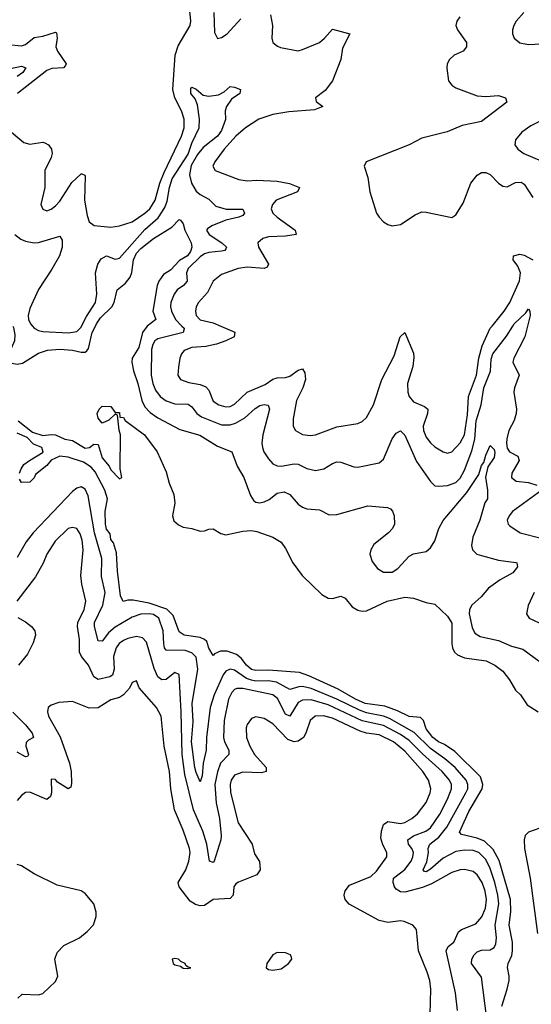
# Model space of a CAD drawing. Header units: inches. Extents: x 1694797 to 1849917, y 907313 to 1017959.
# Tile 813 of 834: x 1831822 to 1834224, y 996819 to 1001437. Entities that reach past the tile are written whole.
import ezdxf

# ---------------------------------------------------------------- set-up
doc = ezdxf.new("R2010")
doc.units = ezdxf.units.IN
doc.header["$MEASUREMENT"] = 0
doc.layers.add('B8030', color=7, linetype='Continuous')
doc.layers.add('B8939', color=7, linetype='Continuous')

msp = doc.modelspace()

# ---------------------------------------------------------------- linework, layer by layer
at = {"layer": 'B8030', "color": 5}
for points, elevation in [([(1831764.7, 1000924.7), (1831841.4, 1000861.4), (1831870, 1000853), (1831930, 1000862.1), (1831939.7, 1000859.7), (1831957.8, 1000850), (1831970.7, 1000830), (1831974.1, 1000810), (1831969.5, 1000790), (1831939.7, 1000730), (1831939.8, 1000650), (1831921.7, 1000570), (1831930, 1000548.4), (1831950, 1000540.9), (1831970, 1000548.2), (1831990, 1000563.5), (1832010, 1000586), (1832067.3, 1000672.7), (1832110, 1000713.4), (1832113.3, 1000713.3), (1832127.8, 1000707.8), (1832130, 1000702.8), (1832125.6, 1000590), (1832138.3, 1000518.3), (1832148.4, 1000488.4), (1832171, 1000471), (1832250, 1000464.1), (1832290, 1000469.5), (1832350, 1000489.5), (1832410, 1000529.3), (1832433, 1000550), (1832458.7, 1000590), (1832480.5, 1000670), (1832499.7, 1000720.3), (1832581.9, 1000890), (1832594.4, 1000930), (1832594.4, 1000970), (1832582, 1001010), (1832549.6, 1001070), (1832541.2, 1001110), (1832551.3, 1001270), (1832565.7, 1001314.3), (1832621.6, 1001410), (1832625.2, 1001430), (1832618.1, 1001510)], 580), ([(1832734, 1001470), (1832737.1, 1001377.1), (1832750, 1001349.2), (1832770, 1001354), (1832795.8, 1001370), (1832859.4, 1001440.6)], 580), ([(1834188.9, 1001471.1), (1834153, 1001430), (1834141.6, 1001410), (1834134.9, 1001390), (1834134.9, 1001370), (1834143, 1001350), (1834170, 1001328.7), (1834210, 1001321.1), (1834270, 1001323.7)], 640), ([(1832999.2, 1001459.2), (1833008, 1001410), (1833006, 1001350), (1833010.5, 1001330.5), (1833032.3, 1001312.3), (1833046.7, 1001306.7), (1833130, 1001291.4), (1833150, 1001296.8), (1833230, 1001330.1), (1833253.6, 1001350), (1833290, 1001392), (1833372, 1001370), (1833336.9, 1001303.1), (1833329.7, 1001250), (1833290, 1001150), (1833255.3, 1001104.7), (1833210.2, 1001070), (1833214, 1001054), (1833245.5, 1001030), (1833206.3, 1001013.7), (1833085.4, 1001005.4), (1833010, 1000993), (1832945.4, 1000970), (1832881.8, 1000930), (1832836.1, 1000890), (1832781.5, 1000830), (1832738, 1000770), (1832729.1, 1000750), (1832739.1, 1000730), (1832850, 1000687.8), (1832890, 1000681.6), (1832935.4, 1000684.6), (1833030, 1000680.1), (1833088.9, 1000668.9), (1833135.6, 1000650), (1833126.7, 1000630), (1833025.8, 1000590), (1833008.6, 1000570), (1833002.9, 1000550), (1833010.2, 1000530), (1833030.9, 1000510), (1833115.8, 1000450), (1833119.3, 1000430), (1833070, 1000421.3), (1832990, 1000418.1), (1832963.1, 1000410), (1832940.3, 1000390), (1832943.2, 1000370), (1832990.1, 1000290), (1832983.5, 1000276.5), (1832970, 1000269.9), (1832890, 1000276.3), (1832848.4, 1000270), (1832770, 1000241.1), (1832730, 1000211), (1832703.1, 1000156.9), (1832661.7, 1000110), (1832650.9, 1000090), (1832646.8, 1000070), (1832650.1, 1000050), (1832670, 1000028.8), (1832730, 1000015.4), (1832765.5, 1000000)], 580), ([(1833887.5, 1001450), (1833874, 1001430), (1833869.4, 1001410), (1833877.1, 1001390), (1833918.9, 1001330), (1833919.4, 1001310), (1833904.4, 1001290), (1833862, 1001270), (1833840.3, 1001250), (1833828.7, 1001230), (1833826.7, 1001210), (1833835.3, 1001150), (1833850.4, 1001130), (1833870, 1001118), (1833970, 1001079.4), (1834010, 1001077), (1834070, 1001081.8), (1834102, 1001070), (1834108.4, 1001050), (1833990, 1000960.2), (1833899.3, 1000940.7), (1833828.6, 1000911.4), (1833710, 1000881.3), (1833650, 1000850.7), (1833448.4, 1000770), (1833438.9, 1000750), (1833456.6, 1000696.6), (1833465.5, 1000630), (1833496.9, 1000530), (1833508.9, 1000510), (1833530, 1000488.8), (1833550, 1000476), (1833570, 1000470.3), (1833610, 1000476.1), (1833678.5, 1000521.5), (1833710, 1000535), (1833730, 1000534.4), (1833851.1, 1000508.9), (1833870, 1000521.6), (1833904.4, 1000575.6), (1833939.1, 1000670), (1833970, 1000708.4), (1833990, 1000720.5), (1834010, 1000720.1), (1834030, 1000710.1), (1834070, 1000670.2), (1834090, 1000656.8), (1834110, 1000653), (1834150, 1000673.1), (1834175.2, 1000675.2), (1834190, 1000666.2), (1834230, 1000603.6)], 620), ([(1831770, 1001320.9), (1831830, 1001314.7), (1831850, 1001321.4), (1831890, 1001354.2), (1831930, 1001359.2), (1831990, 1001378.6), (1831995.5, 1001375.5), (1831998.1, 1001350), (1831991.3, 1001310), (1831999.8, 1001290), (1832039.7, 1001230), (1832037.8, 1001222.2), (1832028.3, 1001211.7), (1831972.5, 1001207.5), (1831950, 1001198.7), (1831811.5, 1001090)], 580), ([(1831750, 1001202), (1831830, 1001218.3), (1831850.9, 1001210.9), (1831836.6, 1001190), (1831810.9, 1001170)], 560), ([(1832113, 1000000), (1832135.6, 1000044.4), (1832177.3, 1000110), (1832183.6, 1000150), (1832178.6, 1000250), (1832189.4, 1000290), (1832205.2, 1000314.8), (1832230, 1000329.3), (1832270, 1000313.4), (1832290, 1000318.8), (1832410, 1000453.3), (1832471.8, 1000508.2), (1832503.7, 1000556.3), (1832514.7, 1000585.3), (1832524.9, 1000650), (1832538, 1000690), (1832613.1, 1000806.9), (1832630, 1000857.6), (1832664.5, 1000930), (1832665.8, 1000970), (1832657.2, 1001037.2), (1832645.3, 1001065.3), (1832625.8, 1001090), (1832625.8, 1001114.2), (1832630, 1001120.4), (1832650, 1001111.8), (1832683.5, 1001083.5), (1832710, 1001078), (1832755.3, 1001084.7), (1832781.4, 1001098.6), (1832810, 1001123.8), (1832830, 1001120.3), (1832859.1, 1001110), (1832854.9, 1001090), (1832815.6, 1001064.4), (1832793.4, 1001030), (1832787.3, 1001010), (1832788.1, 1000968.1), (1832770, 1000917.4), (1832750.1, 1000890), (1832683.1, 1000836.9), (1832656.1, 1000803.9), (1832627.7, 1000752.3), (1832619.1, 1000710), (1832629.2, 1000670), (1832650, 1000633.1), (1832670, 1000616.6), (1832710, 1000595.5), (1832743, 1000563), (1832791.4, 1000548.6), (1832868.8, 1000548.8), (1832876.6, 1000530), (1832870, 1000519.1), (1832850.6, 1000510), (1832790, 1000496.9), (1832723.6, 1000470), (1832704.4, 1000455.6), (1832699.7, 1000450), (1832710.9, 1000430), (1832771.5, 1000390), (1832792.3, 1000370), (1832790, 1000362), (1832785.1, 1000354.9), (1832769.4, 1000350.6), (1832710, 1000345.2), (1832690, 1000338.5), (1832670, 1000323.9), (1832613.6, 1000270), (1832605.8, 1000250), (1832608.2, 1000210), (1832591.1, 1000190), (1832561.9, 1000170), (1832547.9, 1000150), (1832532.3, 1000110), (1832530.1, 1000090), (1832534.2, 1000070), (1832554, 1000030), (1832583.9, 1000000)], 560), ([(1834327.5, 1000992.5), (1834221.2, 1000938.8), (1834178.4, 1000910), (1834150, 1000872.7), (1834146.7, 1000850), (1834160.5, 1000830), (1834187.7, 1000810), (1834270, 1000775.3)], 640), ([(1832177.2, 1000000), (1832182.2, 1000010), (1832202.2, 1000037.8), (1832254.2, 1000090), (1832265.8, 1000110), (1832279.4, 1000170), (1832318.7, 1000201.3), (1832340.7, 1000230), (1832348.6, 1000251.4), (1832357, 1000310), (1832370, 1000342.2), (1832390, 1000364.3), (1832450, 1000411.3), (1832536, 1000464), (1832570, 1000499.5), (1832576.5, 1000496.5), (1832590, 1000479.1), (1832596.6, 1000450), (1832627.5, 1000390), (1832629.6, 1000370), (1832623.7, 1000350), (1832610.1, 1000330), (1832572.2, 1000307.8), (1832530, 1000261.6), (1832497.9, 1000242.1), (1832474.7, 1000210), (1832467.6, 1000190), (1832447.7, 1000070), (1832460.6, 1000030), (1832421.1, 1000000)], 540), ([(1831799.3, 1000430), (1831827.7, 1000407.7), (1831850, 1000398), (1831890, 1000390.1), (1831910, 1000391.3), (1832010, 1000422), (1832022.2, 1000402.2), (1832022.1, 1000370), (1832008.3, 1000330), (1831973.4, 1000266.6), (1831910, 1000172.2), (1831870, 1000082.5), (1831862.6, 1000050), (1831864.2, 1000030), (1831873.4, 1000010), (1831881.7, 1000000)], 560), ([(1834039.3, 1000000), (1834095.9, 1000070), (1834122.3, 1000110), (1834168.7, 1000211.3), (1834172.9, 1000250), (1834160.6, 1000280.6), (1834137.8, 1000310), (1834139.6, 1000330), (1834170, 1000337.2), (1834190, 1000332.7), (1834230, 1000311)], 580), ([(1834136.7, 1000000), (1834143, 1000010), (1834198.2, 1000061.8), (1834210, 1000080.5), (1834216, 1000070), (1834217.6, 1000050), (1834205.7, 1000000)], 560)]:
    msp.add_lwpolyline(points, dxfattribs=dict(at, elevation=elevation))
at = {"layer": 'B8939', "color": 5}
for points, elevation in [([(1831789.9, 1000000), (1831793, 999993), (1831798.8, 999958.8), (1831797.1, 999930), (1831771.1, 999870), (1831767.7, 999850), (1831774.4, 999834.4), (1831785.4, 999825.4), (1831810, 999820.7), (1831834.8, 999825.2), (1831910, 999872.6), (1831952.6, 999887.4), (1832010, 999892.1), (1832070, 999887.6), (1832110, 999878.2), (1832130, 999877.3), (1832137, 999883), (1832145.2, 999894.8), (1832162.3, 999970), (1832177.2, 1000000)], 540), ([(1831881.7, 1000000), (1831890, 999990), (1831910, 999978.4), (1831930, 999974.2), (1832051.8, 999968.2), (1832090, 999975), (1832110, 999994), (1832113, 1000000)], 560), ([(1832421.1, 1000000), (1832420.5, 999999.5), (1832397.9, 999970), (1832381, 999899), (1832350.5, 999850), (1832348.5, 999830), (1832356.4, 999790), (1832376.2, 999730), (1832395, 999650), (1832410, 999621.5), (1832434.7, 999594.7), (1832470, 999570.1), (1832574.2, 999514.2), (1832667.4, 999487.4), (1832750, 999436.1), (1832817.6, 999410), (1832842.4, 999342.4), (1832874.7, 999290), (1832905, 999205), (1832920.9, 999180.9), (1832930, 999174), (1832950, 999170.2), (1832970, 999174.8), (1832993.5, 999186.5), (1833030, 999215.9), (1833062.8, 999222.8), (1833089.5, 999209.5), (1833130, 999164.7), (1833150, 999150.2), (1833170, 999143.2), (1833230, 999138), (1833275.1, 999115.1), (1833310, 999116.5), (1833456.2, 999156.2), (1833548.6, 999148.6), (1833562.4, 999142.4), (1833572.2, 999132.2), (1833580.4, 999110), (1833581.1, 999070), (1833571.5, 999050), (1833552.9, 999030), (1833484.7, 998975.3), (1833470.2, 998950), (1833466.3, 998930), (1833475.9, 998895.9), (1833502.1, 998862.1), (1833530, 998845.2), (1833570, 998845.1), (1833597.8, 998862.2), (1833650, 998920.5), (1833670, 998931.5), (1833730, 998942), (1833750, 998959), (1833770, 998992.1), (1833789.9, 999050), (1833810, 999087.3), (1833920.3, 999219.7), (1833976.9, 999303.1), (1833990, 999345.5), (1834000.3, 999359.7), (1834010, 999394.9), (1834030, 999439.5), (1834050, 999420.9), (1834052.8, 999407.2), (1834050, 999383.5), (1834020.1, 999339.9), (1834009.1, 999290.9), (1834018.7, 999230), (1834018, 999190), (1834005.2, 999170), (1833982.2, 999090), (1833949.1, 999010), (1833943.6, 998970), (1833947.5, 998950), (1833967.8, 998930), (1833990, 998923), (1834070, 998902), (1834151.6, 998891.6), (1834155.5, 998890), (1834158.6, 998870), (1834137.2, 998842.8), (1834077.6, 998810), (1834022.6, 998770), (1833988, 998730), (1833944.2, 998690), (1833934, 998670), (1833932, 998650), (1833945.5, 998585.5), (1833958.8, 998558.8), (1833984.2, 998544.2), (1834070, 998525), (1834130, 998499), (1834183.6, 998483.6), (1834290, 998406.8)], 540), ([(1832583.9, 1000000), (1832593.8, 999990), (1832593.7, 999986.3), (1832589.1, 999970), (1832470, 999939.6), (1832456.8, 999930), (1832446.6, 999913.4), (1832441, 999890), (1832439.1, 999770), (1832446.4, 999730), (1832459.3, 999699.3), (1832482.1, 999670), (1832510, 999649.1), (1832550, 999635.5), (1832613.7, 999633.7), (1832630, 999620.7), (1832653.5, 999590), (1832674.9, 999574.9), (1832770, 999537.4), (1832810, 999537.3), (1832835.1, 999544.9), (1832878.4, 999570), (1832927, 999613), (1832950, 999626.7), (1832970, 999632.7), (1832989.1, 999629.1), (1832995, 999610), (1832962.7, 999490), (1832958.5, 999450), (1832961.2, 999430), (1832968.6, 999410), (1832990, 999377.3), (1833010, 999354.4), (1833030, 999343.8), (1833050, 999342.3), (1833110, 999353), (1833130, 999351.7), (1833170, 999331.1), (1833210, 999321.8), (1833250, 999330.2), (1833290, 999355.5), (1833310, 999362.8), (1833330, 999361.2), (1833390, 999339.2), (1833410, 999337.8), (1833510, 999359), (1833530, 999375.8), (1833570, 999470.4), (1833590, 999498), (1833610, 999508.7), (1833630, 999488.5), (1833684.1, 999364.1), (1833750, 999271.6), (1833771.1, 999251.1), (1833790, 999248.2), (1833830, 999252.5), (1833870, 999266.6), (1833890, 999286.4), (1833910, 999323.8), (1833944.8, 999415.2), (1833958, 999470), (1833964.3, 999555.7), (1833988.1, 999630), (1834001, 999710), (1834031.3, 999788.7), (1834034.8, 999845.2), (1834042.8, 999870), (1834107, 999953), (1834136.7, 1000000)], 560), ([(1832765.5, 1000000), (1832831.4, 999971.4), (1832828.4, 999950), (1832790.2, 999930), (1832745.5, 999914.5), (1832696.5, 999903.5), (1832630, 999899.4), (1832594.7, 999885.3), (1832581.4, 999870), (1832574, 999850), (1832567.7, 999807.7), (1832565, 999770), (1832577, 999750), (1832615.5, 999735.5), (1832670, 999725.9), (1832695.6, 999715.6), (1832710, 999698.6), (1832730, 999647.3), (1832756.9, 999630), (1832790, 999621.2), (1832810, 999623.3), (1832830, 999633.6), (1832890, 999690.1), (1832974.5, 999725.5), (1833010, 999750.7), (1833030, 999757.4), (1833070, 999757.9), (1833090, 999764.4), (1833130, 999792.4), (1833150, 999799.7), (1833161.2, 999781.2), (1833163.4, 999750), (1833151.6, 999710), (1833120.9, 999650), (1833105.1, 999565.1), (1833106, 999530), (1833116.5, 999510), (1833150, 999491.3), (1833186.1, 999486.1), (1833210, 999489.4), (1833310, 999527.8), (1833410, 999543.2), (1833430, 999551.5), (1833450, 999570.3), (1833482.4, 999630), (1833522.1, 999750), (1833579.1, 999860.9), (1833607.8, 999950), (1833630, 999970.4), (1833670, 999872.7), (1833672.6, 999852.6), (1833667.9, 999810), (1833641.7, 999730), (1833643.4, 999690), (1833650, 999670.3), (1833670, 999644.4), (1833722.3, 999622.3), (1833737.7, 999610), (1833737, 999590), (1833716.5, 999530), (1833716.8, 999510), (1833730, 999479.3), (1833750, 999452), (1833770, 999433.7), (1833810, 999409.3), (1833830, 999404.1), (1833850, 999410.2), (1833890, 999451.5), (1833909.6, 999490), (1833923.7, 999583.7), (1833929.2, 999670), (1833966.6, 999770), (1833976.7, 999850), (1833992.7, 999907.3), (1834031.2, 999990), (1834039.3, 1000000)], 580), ([(1834205.7, 1000000), (1834193.8, 999950), (1834140.8, 999850), (1834136.6, 999830), (1834165.8, 999770), (1834143.9, 999710), (1834141.2, 999690), (1834153.6, 999610), (1834152.6, 999590), (1834142.5, 999557.5), (1834118.5, 999510), (1834108.3, 999471.7), (1834107.3, 999450), (1834110, 999427.9), (1834120.9, 999410), (1834160.2, 999390), (1834166, 999370), (1834131.6, 999310), (1834130.2, 999290), (1834151.9, 999271.9), (1834210, 999266.6), (1834250, 999254)], 560), ([(1831815, 999555.1), (1831882.4, 999502.4), (1831930, 999486.7), (1831970, 999491.6), (1831990, 999489.2), (1832034, 999470), (1832070, 999463.9), (1832130, 999426.7), (1832149.6, 999430.4), (1832170, 999446), (1832190, 999444.7), (1832210, 999382), (1832242, 999342), (1832250, 999325.5), (1832290, 999282.8), (1832302, 999290), (1832294, 999330), (1832295.3, 999490), (1832288.4, 999511.6), (1832282, 999582), (1832270, 999586), (1832241, 999559), (1832210, 999544), (1832190, 999568), (1832185.2, 999590), (1832195.3, 999610), (1832210, 999624.7), (1832250, 999622), (1832270, 999594), (1832290, 999594), (1832292.7, 999572.7), (1832310, 999571.3), (1832317.3, 999557.3), (1832408, 999490), (1832468, 999410), (1832510, 999316), (1832523.1, 999263.1), (1832546, 999210), (1832550.4, 999169.6), (1832538.8, 999110), (1832546.4, 999086.4), (1832567.1, 999067.1), (1832590, 999056), (1832630, 999050.7), (1832670, 999037.3), (1832690, 999039.1), (1832710, 999048), (1832730, 999048.2), (1832766.4, 999026.4), (1832790, 999020.9), (1832870, 999038.2), (1832910, 999040.8), (1832936, 999036), (1833010.8, 999010), (1833050, 998985.5), (1833070, 998957.3), (1833104.9, 998890), (1833148.2, 998830), (1833240.6, 998740.6), (1833270, 998723.8), (1833290, 998722.4), (1833330, 998732.7), (1833350, 998723), (1833383.2, 998683.2), (1833410, 998667.9), (1833430, 998662.8), (1833450, 998664.9), (1833546.6, 998710), (1833630, 998728.5), (1833670, 998723.8), (1833730, 998702.8), (1833770, 998696), (1833830, 998639.1), (1833850, 998606.8), (1833850.6, 998510), (1833853.4, 998490), (1833863.8, 998470), (1833877.9, 998457.9), (1833910, 998443.6), (1834012.4, 998430), (1834053.1, 998410), (1834090, 998380.9), (1834120.9, 998340.9), (1834150, 998291.7), (1834173.1, 998270), (1834203.4, 998223.4), (1834256.3, 998190)], 520), ([(1831822, 999310), (1831829.1, 999330.9), (1831842, 999350), (1831868.7, 999370), (1831932.1, 999407.9), (1831926.6, 999430), (1831886.2, 999446.2), (1831856.6, 999476.6), (1831810, 999497.7)], 520), ([(1834084.5, 996810), (1834110.9, 996890), (1834119.1, 996930), (1834120.4, 996950), (1834111.8, 996991.8), (1834115.3, 997010), (1834132.3, 997047.7), (1834135.9, 997070), (1834134.6, 997110), (1834119.5, 997190), (1834126.9, 997253.1), (1834125.5, 997310), (1834072.6, 997492.6), (1834044.9, 997544.9), (1834003.2, 997583.2), (1833970, 997597.4), (1833895.2, 997615.2), (1833886.4, 997626.4), (1833930, 997722.2), (1833992.3, 997830), (1833996, 997850), (1833985.6, 997885.6), (1833864.8, 998004.8), (1833816.6, 998036.6), (1833787.6, 998050), (1833762.1, 998070), (1833729.5, 998110), (1833718.2, 998150), (1833703.2, 998163.2), (1833650, 998168.7), (1833595.4, 998195.4), (1833536.3, 998216.3), (1833443.2, 998230), (1833398.7, 998250), (1833317.3, 998297.3), (1833180, 998360), (1833135.7, 998375.7), (1832990, 998386.3), (1832930, 998384.8), (1832910, 998389.6), (1832887.1, 998410), (1832862.1, 998442.1), (1832839.2, 998459.2), (1832795.6, 998475.6), (1832765.2, 998474.8), (1832737.2, 998462.8), (1832730, 998454), (1832710, 998489.3), (1832699.9, 998519.9), (1832689.9, 998529.9), (1832670, 998538.5), (1832594, 998550), (1832570, 998566.4), (1832542.1, 998642.1), (1832512.6, 998672.6), (1832430, 998699.9), (1832354.8, 998714.8), (1832330, 998714.5), (1832308.3, 998708.3), (1832295.3, 998735.3), (1832281.6, 998850), (1832277, 998937), (1832262.5, 998982.5), (1832250, 998999), (1832246.1, 999026.1), (1832230, 999047), (1832224.9, 999070), (1832223.1, 999130), (1832234.7, 999190), (1832222.2, 999230), (1832175.9, 999315.9), (1832157.8, 999337.8), (1832122.1, 999362.1), (1832050, 999385), (1832010, 999389.8), (1831969.1, 999370.9), (1831950, 999346.6), (1831896, 999304), (1831890, 999288), (1831870, 999268), (1831830, 999266), (1831822, 999282)], 520), ([(1834022.1, 996690), (1833990, 996946), (1833943.2, 997010), (1833943.9, 997030), (1833955.2, 997050), (1833970, 997064.3), (1833990, 997071.9), (1834030, 997074.4), (1834050, 997085.4), (1834057.7, 997102.3), (1834060.4, 997130), (1834054.7, 997190), (1834070.8, 997290), (1834067.1, 997330), (1834051.9, 997390), (1834030, 997456), (1834010, 997498), (1833977.8, 997530), (1833950, 997539.9), (1833910, 997542.3), (1833870, 997534.7), (1833810, 997504.1), (1833750, 997452.5), (1833730, 997440.7), (1833721.9, 997441.9), (1833715.3, 997450), (1833733.9, 997486.1), (1833741.2, 997530), (1833740.1, 997550), (1833748, 997570), (1833790, 997602.5), (1833826.8, 997650), (1833916.5, 997810), (1833925.1, 997830), (1833926, 997850), (1833918.1, 997870), (1833865.4, 997930), (1833818.4, 997970), (1833750, 998017.8), (1833673.8, 998093.8), (1833558.4, 998158.4), (1833530, 998169.7), (1833450, 998186.4), (1833417.6, 998197.6), (1833310, 998250.4), (1833190, 998299.6), (1833150, 998308.5), (1833132.1, 998307.9), (1833090, 998295.6), (1833027.8, 998330), (1832990, 998335.7), (1832930, 998334.7), (1832910, 998338.4), (1832887.5, 998347.5), (1832830, 998386.3), (1832810, 998389.9), (1832790, 998381.5), (1832776.6, 998363.4), (1832735.7, 998270), (1832716.3, 998210), (1832699.4, 998070), (1832696.9, 998010), (1832682.9, 997950), (1832679.2, 997890), (1832670, 997862), (1832650, 997906.2), (1832644.5, 997930), (1832628.7, 998050), (1832636.7, 998143.3), (1832632, 998230), (1832658.6, 998390), (1832650, 998446.2), (1832630, 998467.6), (1832598.3, 998478.3), (1832510, 998478.9), (1832502.2, 998490), (1832498.1, 998510), (1832495.3, 998570), (1832476, 998630), (1832450, 998646.4), (1832430, 998650.8), (1832390, 998649), (1832350, 998634.5), (1832270, 998588.2), (1832239.5, 998560.6), (1832210, 998522), (1832190, 998523), (1832172.8, 998590), (1832172.7, 998610), (1832212.3, 998690), (1832223.3, 998750), (1832205.7, 998825.7), (1832207.8, 998910), (1832173.9, 999030), (1832143.8, 999203.8), (1832130, 999235.5), (1832110, 999246), (1832090, 999239.8), (1832070, 999223.5), (1831885.1, 999030), (1831852.4, 998987.6), (1831810, 998914.2)], 540), ([(1834272.2, 999230), (1834135.6, 999130), (1834118.9, 999110), (1834110.4, 999090), (1834114.9, 999070), (1834122.2, 999062.2), (1834170.5, 999030), (1834270, 999004.4)], 560), ([(1833877, 996790), (1833867.7, 996872.3), (1833824.1, 997070), (1833833.6, 997090), (1833860.3, 997110), (1833881.4, 997158.6), (1833896.3, 997170), (1833963.2, 997196.8), (1833991.3, 997228.7), (1834008.6, 997270), (1834013.4, 997310), (1834007.1, 997350), (1833993.1, 997390), (1833970, 997425.7), (1833950, 997442.1), (1833910, 997451.6), (1833890, 997449.9), (1833850, 997437.1), (1833755.6, 997384.4), (1833713.6, 997366.4), (1833630, 997344.7), (1833610, 997346.9), (1833590, 997359.4), (1833580.8, 997370), (1833574.4, 997390), (1833576.3, 997410), (1833630, 997450.6), (1833660.1, 997490), (1833668, 997510), (1833669.9, 997530), (1833663.2, 997550), (1833646.8, 997570), (1833644.2, 997590), (1833670, 997608.1), (1833728.4, 997630), (1833750, 997645.8), (1833793.8, 997710), (1833830, 997780.2), (1833849, 997830), (1833849, 997850), (1833839.9, 997870), (1833805, 997910), (1833712.9, 997992.9), (1833650, 998056.7), (1833610, 998084.6), (1833530, 998125.8), (1833430, 998147.8), (1833270, 998223), (1833190, 998246.6), (1833150, 998245.6), (1833130, 998233.8), (1833090, 998170.7), (1833070, 998179.2), (1833032.5, 998252.6), (1833010, 998270.7), (1832870, 998299.6), (1832840.9, 998299.1), (1832830, 998294.9), (1832818.2, 998281.8), (1832801.9, 998250), (1832782.3, 998150), (1832779.2, 998070), (1832783.9, 998050), (1832804.4, 998010), (1832804.2, 997990), (1832765.4, 997950), (1832750.3, 997909.7), (1832737.7, 997850), (1832743.7, 997763.7), (1832759.4, 997690), (1832767.8, 997610), (1832765.8, 997590), (1832735.6, 997490), (1832730, 997483.5), (1832713.2, 997490), (1832700.8, 997570), (1832681.5, 997630), (1832638.2, 997730), (1832596.8, 997896.8), (1832585.3, 997990), (1832580.7, 998190), (1832570, 998366), (1832550, 998375.4), (1832510, 998342), (1832490, 998340.6), (1832470, 998354.4), (1832453.9, 998393.9), (1832416.9, 998516.9), (1832398, 998538), (1832370, 998544.4), (1832330, 998535.1), (1832310, 998525.3), (1832289.6, 998510.5), (1832274.7, 998490), (1832263.1, 998450), (1832265, 998390), (1832257.1, 998362.9), (1832245.7, 998354.3), (1832190, 998342.4), (1832170, 998354.6), (1832145, 998410), (1832112.2, 998450), (1832102.8, 998470), (1832102.8, 998530), (1832093.5, 998590), (1832095.6, 998610), (1832125.5, 998670), (1832132.3, 998710), (1832113.4, 998790), (1832109.9, 998830), (1832119.9, 998950), (1832114.9, 998994.9), (1832106.2, 999026.1), (1832090, 999049.7), (1832070, 999055.8), (1832049.1, 999050), (1831989.3, 998990.7), (1831949.5, 998930), (1831932.7, 998887.3), (1831896.3, 998823.7), (1831808.4, 998710)], 560), ([(1834237.2, 998750), (1834208.5, 998688.5), (1834201.3, 998650), (1834213.4, 998630), (1834310, 998583.7)], 560), ([(1831812.7, 998632.7), (1831850, 998613.1), (1831878, 998590), (1831893.7, 998570), (1831897.1, 998550), (1831885.9, 998514.1), (1831858.5, 998461.5), (1831817, 998410)], 560), ([(1833748.8, 996770), (1833752.5, 996890), (1833746.8, 996930), (1833734.9, 996970), (1833693.6, 997070), (1833684.2, 997170), (1833667, 997190), (1833627.2, 997207.2), (1833609.8, 997209.8), (1833550, 997202.3), (1833510, 997212.2), (1833369, 997289), (1833349.9, 997309.9), (1833345.5, 997330), (1833349.1, 997350.9), (1833370, 997377.5), (1833470, 997418.8), (1833497.1, 997442.9), (1833545, 997510), (1833545.7, 997530), (1833526.9, 997566.9), (1833517.9, 997597.9), (1833519.7, 997630), (1833530, 997662.6), (1833550, 997676.1), (1833610, 997666.8), (1833630, 997671.3), (1833663.1, 997690), (1833688.7, 997711.3), (1833730, 997765.8), (1833748.7, 997810), (1833751.4, 997830), (1833741.5, 997870), (1833714.8, 997910), (1833630, 998005.5), (1833576.4, 998050), (1833510, 998082.5), (1833450, 998090.8), (1833419.9, 998099.9), (1833290, 998160.3), (1833248, 998172), (1833209.1, 998170), (1833184.8, 998150), (1833165.8, 998090), (1833153.5, 998070), (1833130, 998053.1), (1833110, 998049.9), (1833081.3, 998061.3), (1833010, 998133.4), (1832970, 998159.4), (1832930, 998167.6), (1832910, 998159.1), (1832890, 998131.6), (1832885.3, 998114.7), (1832886.8, 998070), (1832901.9, 998030), (1832924.1, 997990), (1832979.7, 997930), (1832979.5, 997910), (1832956.4, 997903.6), (1832870, 997908), (1832830, 997892.9), (1832815.5, 997870), (1832810.6, 997850), (1832811.5, 997811.5), (1832848.3, 997670), (1832912.8, 997570), (1832924.3, 997524.3), (1832948.3, 997488.3), (1832950.1, 997449.9), (1832934.8, 997425.2), (1832848.7, 997391.4), (1832837, 997383), (1832827.8, 997370), (1832823.5, 997330), (1832810, 997314.2), (1832730.1, 997309.9), (1832690, 997281.4), (1832670, 997280.5), (1832646.9, 997286.9), (1832622.4, 997302.4), (1832571.2, 997370), (1832566.5, 997390), (1832601.4, 997450), (1832616.4, 997490), (1832622.3, 997530), (1832619.4, 997550), (1832590, 997636), (1832548.8, 997730), (1832532, 997830), (1832524.6, 997910), (1832499.9, 998030), (1832486.1, 998170), (1832464.7, 998210), (1832383, 998303), (1832370, 998336), (1832350, 998327.3), (1832338.1, 998301.9), (1832310.1, 998269.9), (1832290, 998258.4), (1832250, 998246.1), (1832190, 998209), (1832148.2, 998208.2), (1832070, 998238.7), (1832005.8, 998234.1), (1831970, 998222), (1831956.3, 998210), (1831952.2, 998190), (1831957.4, 998170), (1832012.4, 998072.4), (1832055.5, 997950), (1832063.7, 997910), (1832066.1, 997853.9), (1832062.9, 997837.1), (1832050, 997829.8), (1832000.3, 997860.3), (1831990, 997873), (1831970, 997875.3), (1831971.4, 997810), (1831966.3, 997793.7), (1831950, 997779.4), (1831870, 997813), (1831850, 997811.8), (1831830, 997797.5), (1831810, 997774)], 580), ([(1831790, 998188.1), (1831849.1, 998130), (1831880.1, 998090), (1831886.7, 998070), (1831862.9, 998057.1), (1831853.3, 998046.7), (1831851.5, 998030), (1831864, 997990), (1831859.1, 997980.9), (1831850, 997979.3), (1831810, 998001)], 560), ([(1834290, 997653.5), (1834210, 997625.5), (1834195.4, 997610), (1834189.6, 997590), (1834192.2, 997550), (1834218, 997410), (1834253.1, 997150)], 520), ([(1831812.9, 996847.1), (1831833.8, 996866.2), (1831910, 996862.5), (1831930, 996869.3), (1831990, 996925.7), (1832001.4, 996950), (1831987.1, 997030), (1831998.3, 997061.7), (1832030, 997093.8), (1832102.9, 997130), (1832139.4, 997160.6), (1832168.3, 997191.7), (1832181.3, 997230), (1832181.3, 997250), (1832169.7, 997289.7), (1832130, 997338.7), (1832110, 997351.1), (1831997.3, 997377.3), (1831890, 997430.8), (1831830, 997468.6), (1831810, 997473.8)], 620)]:
    msp.add_lwpolyline(points, dxfattribs=dict(at, elevation=elevation))
at = {"layer": 'B8939', "color": 5, "elevation": 620}
for points in [[(1832550, 997033.6), (1832538, 997030), (1832543, 997010), (1832550, 997004.4), (1832576.8, 996996.8), (1832590, 996988), (1832610, 996986), (1832626, 996990), (1832612.3, 996992.3), (1832601.2, 997001.2), (1832599, 997010), (1832578.9, 997018.9), (1832568, 997030)], [(1833030, 997061.6), (1833010.7, 997050), (1832995.5, 997030), (1832982, 997010), (1832978.8, 996990), (1832990, 996982), (1833010, 996979.3), (1833050, 996985.3), (1833083.7, 997010), (1833099.3, 997030), (1833097.5, 997037.5), (1833093.2, 997050), (1833070, 997060.7)]]:
    msp.add_lwpolyline(points, close=True, dxfattribs=at)

doc.saveas('drawing.dxf')
